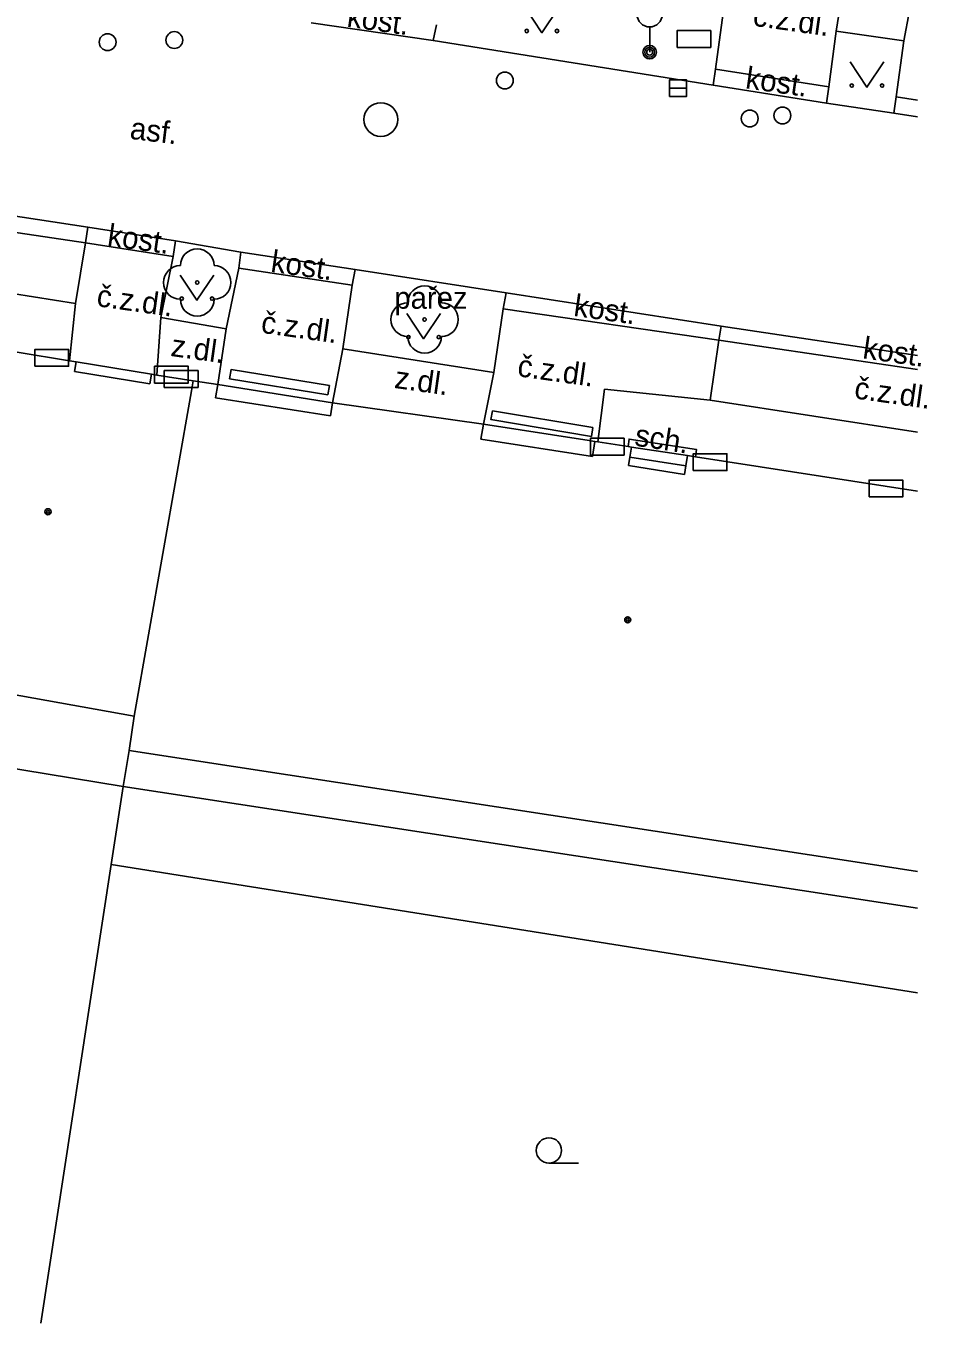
# Model space of a CAD drawing. Extents: x -596229 to -595156, y -1161237 to -1159376.
# Drawn here: x -595184.69 to -595157.95, y -1161235.42 to -1161196.89 of the extents above; entities that cross this region are included whole.
import ezdxf

# ---------------------------------------------------------------- set-up
doc = ezdxf.new("R2010")
doc.units = 0
for name, color, linetype in [('DOP - kresba z DSPS bez souradnic', 7, 'Continuous'), ('DOP - rozhrani ploch obecne', 7, 'Continuous'), ('kanalizace - povrch.  znaky - skut. velikost', 7, 'Continuous'), ('Level 22', 7, 'Continuous'), ('Level 24', 7, 'Continuous'), ('Level 27', 7, 'Continuous'), ('Level 28', 7, 'Continuous'), ('Level 33', 7, 'Continuous'), ('Level 36', 7, 'Continuous'), ('Level 39', 7, 'Continuous'), ('TM - budovy zdene_ betonove - NP', 7, 'Continuous'), ('TM - budovy zdene_ betonove - VP', 7, 'Continuous'), ('TM - chodniky - VP', 7, 'Continuous'), ('TM - komunikace - VP', 7, 'Continuous'), ('TM - popis povrchu', 7, 'Continuous'), ('TM - popis zelene', 7, 'Continuous'), ('TM - poznamka', 7, 'Continuous'), ('TM - rozhrani mezi zpev. plochami mezi sebou - VP', 7, 'Continuous'), ('TM - rozhrani ploch obecne - VP', 7, 'Continuous'), ('TM - schody - NP', 7, 'Continuous'), ('TM - schody - VP', 7, 'Continuous'), ('TM - vstup do budovy - zdene_ betonove  - shora neviditelny', 7, 'Continuous')]:
    doc.layers.add(name, color=color, linetype=linetype)

msp = doc.modelspace()

# ---------------------------------------------------------------- linework, layer by layer
at = {"layer": 'DOP - kresba z DSPS bez souradnic'}
msp.add_lwpolyline([(-595181.81, -1161219.48), (-595158.23, -1161223.097)], dxfattribs=at)
at = {"layer": 'DOP - rozhrani ploch obecne'}
for points in [[(-595188.56, -1161218.37), (-595181.81, -1161219.48)], [(-595181.81, -1161219.48), (-595181.63, -1161218.41)], [(-595181.81, -1161219.48), (-595182.16, -1161221.8)], [(-595182.16, -1161221.8), (-595184.255, -1161235.417)], [(-595158.23, -1161225.605), (-595182.16, -1161221.8)]]:
    msp.add_lwpolyline(points, dxfattribs=at)
at = {"layer": 'kanalizace - povrch.  znaky - skut. velikost'}
for points in [[(-595175.73, -1161207.85), (-595178.65, -1161207.37), (-595178.6, -1161207.09), (-595175.68, -1161207.57)], [(-595175.73, -1161207.85), (-595175.68, -1161207.57)], [(-595170.85, -1161208.32), (-595167.87, -1161208.82), (-595167.91, -1161209.08), (-595170.89, -1161208.58), (-595170.85, -1161208.32)]]:
    msp.add_lwpolyline(points, dxfattribs=at)
at = {"layer": 'Level 22'}
for centre in [(-595179.61, -1161204.51), (-595172.86, -1161205.61)]:
    msp.add_circle(centre, 0.05, dxfattribs=at)
for centre, start, end in [((-595179.61, -1161204.01), 0, 180), ((-595180.11, -1161204.51), 90, 270), ((-595179.11, -1161204.51), 270, 90), ((-595172.86, -1161205.11), 0, 180), ((-595179.61, -1161205.01), 180, 0), ((-595173.36, -1161205.61), 90, 270), ((-595172.36, -1161205.61), 270, 90), ((-595172.86, -1161206.11), 180, 0)]:
    msp.add_arc(centre, 0.5, start, end, dxfattribs=at)
at = {"layer": 'Level 24'}
for points in [[(-595165.367, -1161197.528), (-595164.367, -1161197.528), (-595164.367, -1161197.028), (-595165.367, -1161197.028)], [(-595184.428, -1161206.999), (-595183.428, -1161206.999), (-595183.428, -1161206.499), (-595184.428, -1161206.499)], [(-595180.877, -1161207.498), (-595179.877, -1161207.498), (-595179.877, -1161206.998), (-595180.877, -1161206.998)], [(-595180.587, -1161207.628), (-595179.587, -1161207.628), (-595179.587, -1161207.128), (-595180.587, -1161207.128)], [(-595167.937, -1161209.638), (-595166.937, -1161209.638), (-595166.937, -1161209.138), (-595167.937, -1161209.138)], [(-595164.887, -1161210.098), (-595163.887, -1161210.098), (-595163.887, -1161209.598), (-595164.887, -1161209.598)], [(-595159.668, -1161210.879), (-595158.668, -1161210.879), (-595158.668, -1161210.379), (-595159.668, -1161210.379)]]:
    msp.add_lwpolyline(points, close=True, dxfattribs=at)
at = {"layer": 'Level 27'}
msp.add_line((-595165.59, -1161198.74), (-595165.09, -1161198.74), dxfattribs=at)
msp.add_lwpolyline([(-595165.59, -1161198.99), (-595165.09, -1161198.99), (-595165.09, -1161198.49), (-595165.59, -1161198.49)], close=True, dxfattribs=at)
msp.add_circle((-595174.16, -1161199.67), 0.5, dxfattribs=at)
at = {"layer": 'Level 28'}
for centre in [(-595182.27, -1161197.37), (-595180.29, -1161197.31), (-595170.48, -1161198.51), (-595163.21, -1161199.64), (-595162.24, -1161199.55)]:
    msp.add_circle(centre, 0.25, dxfattribs=at)
at = {"layer": 'Level 33'}
msp.add_line((-595166.18, -1161196.92), (-595166.18, -1161197.67), dxfattribs=at)
for centre, radius in [((-595166.18, -1161196.545), 0.375), ((-595166.18, -1161197.67), 0.2), ((-595166.18, -1161197.67), 0.145), ((-595166.18, -1161197.67), 0.0876)]:
    msp.add_circle(centre, radius, dxfattribs=at)
at = {"layer": 'Level 36'}
msp.add_line((-595169.17, -1161230.665), (-595168.295, -1161230.665), dxfattribs=at)
for points in [[(-595169.88, -1161196.34), (-595169.38, -1161197.09), (-595168.88, -1161196.34)], [(-595160.23, -1161197.96), (-595159.73, -1161198.71), (-595159.23, -1161197.96)], [(-595180.12, -1161204.29), (-595179.62, -1161205.04), (-595179.12, -1161204.29)], [(-595173.39, -1161205.43), (-595172.89, -1161206.18), (-595172.39, -1161205.43)]]:
    msp.add_lwpolyline(points, dxfattribs=at)
for centre, radius in [((-595169.83, -1161197.04), 0.05), ((-595168.931, -1161197.04), 0.05), ((-595160.18, -1161198.66), 0.05), ((-595159.281, -1161198.66), 0.05), ((-595180.07, -1161204.99), 0.05), ((-595179.171, -1161204.99), 0.05), ((-595173.34, -1161206.13), 0.05), ((-595172.441, -1161206.13), 0.05), ((-595169.17, -1161230.29), 0.375)]:
    msp.add_circle(centre, radius, dxfattribs=at)
at = {"layer": 'Level 39'}
for centre, radius in [((-595184.04, -1161211.32), 0.09), ((-595184.04, -1161211.32), 0.0398), ((-595166.83, -1161214.53), 0.09), ((-595166.83, -1161214.53), 0.0398)]:
    msp.add_circle(centre, radius, dxfattribs=at)
at = {"layer": 'TM - budovy zdene_ betonove - NP'}
for points in [[(-595183.2, -1161206.87), (-595183.25, -1161207.15)], [(-595181.02, -1161207.52), (-595180.97, -1161207.23)], [(-595179, -1161207.54), (-595179.07, -1161207.94)], [(-595175.65, -1161208.47), (-595175.59, -1161208.08)], [(-595171.11, -1161208.72), (-595171.19, -1161209.16)], [(-595167.88, -1161209.68), (-595167.81, -1161209.23)], [(-595166.72, -1161209.4), (-595166.77, -1161209.7)], [(-595165.11, -1161209.96), (-595165.06, -1161209.65)], [(-595166.77, -1161209.7), (-595166.81, -1161209.95)], [(-595165.15, -1161210.21), (-595165.11, -1161209.96)]]:
    msp.add_lwpolyline(points, dxfattribs=at)
at = {"layer": 'TM - budovy zdene_ betonove - VP'}
for points in [[(-595183.4, -1161206.84), (-595184.96, -1161206.58)], [(-595183.2, -1161206.87), (-595183.4, -1161206.84)], [(-595180.97, -1161207.23), (-595183.2, -1161206.87)], [(-595180.81, -1161207.26), (-595180.97, -1161207.23)], [(-595179.73, -1161207.43), (-595180.81, -1161207.26)], [(-595181.48, -1161217.39), (-595179.78, -1161207.73)], [(-595179.73, -1161207.43), (-595179.78, -1161207.73)], [(-595179, -1161207.54), (-595179.73, -1161207.43)], [(-595175.59, -1161208.08), (-595179, -1161207.54)], [(-595175.59, -1161208.08), (-595171.11, -1161208.72)], [(-595171.11, -1161208.72), (-595167.98, -1161209.2)], [(-595167.98, -1161209.2), (-595167.81, -1161209.23)], [(-595167.81, -1161209.23), (-595167.72, -1161209.24)], [(-595166.82, -1161209.38), (-595167.72, -1161209.24)], [(-595166.72, -1161209.4), (-595166.82, -1161209.38)], [(-595165.06, -1161209.65), (-595166.72, -1161209.4)], [(-595164.82, -1161209.69), (-595165.06, -1161209.65)], [(-595164.82, -1161209.69), (-595158.23, -1161210.709)], [(-595181.48, -1161217.39), (-595188.22, -1161216.18)], [(-595181.63, -1161218.41), (-595181.48, -1161217.39)], [(-595159.82, -1161221.76), (-595181.63, -1161218.41)], [(-595158.23, -1161222.003), (-595159.82, -1161221.76)]]:
    msp.add_lwpolyline(points, dxfattribs=at)
at = {"layer": 'TM - chodniky - VP'}
for points in [[(-595164.23, -1161198.17), (-595164, -1161196.5)], [(-595172.51, -1161196.86), (-595172.61, -1161197.32)], [(-595160.86, -1161198.7), (-595160.64, -1161197.05)], [(-595160.64, -1161197.05), (-595158.64, -1161197.33)], [(-595158.64, -1161197.33), (-595158.86, -1161199)], [(-595164.3, -1161198.65), (-595164.23, -1161198.17)], [(-595160.93, -1161199.18), (-595160.86, -1161198.7)], [(-595158.86, -1161199), (-595158.93, -1161199.48)], [(-595180.26, -1161203.27), (-595180.32, -1161203.74)], [(-595180.69, -1161205.55), (-595180.32, -1161203.74)], [(-595178.32, -1161203.61), (-595178.38, -1161204.08)], [(-595178.38, -1161204.08), (-595178.75, -1161205.89)], [(-595174.92, -1161204.12), (-595175.01, -1161204.59)], [(-595175.01, -1161204.59), (-595175.29, -1161206.48)], [(-595170.53, -1161205.29), (-595170.44, -1161204.82)], [(-595170.81, -1161207.18), (-595170.53, -1161205.29)], [(-595178.75, -1161205.89), (-595180.69, -1161205.55)], [(-595175.29, -1161206.48), (-595170.81, -1161207.18)]]:
    msp.add_lwpolyline(points, dxfattribs=at)
at = {"layer": 'TM - komunikace - VP'}
for points in [[(-595176.23, -1161196.8), (-595172.61, -1161197.32)], [(-595172.61, -1161197.32), (-595164.3, -1161198.65)], [(-595164.3, -1161198.65), (-595160.93, -1161199.18)], [(-595160.93, -1161199.18), (-595158.93, -1161199.48)], [(-595158.93, -1161199.48), (-595158.23, -1161199.59)], [(-595182.93, -1161203.33), (-595182.86, -1161202.87)], [(-595182.86, -1161202.87), (-595180.26, -1161203.27)], [(-595182.93, -1161203.33), (-595183.22, -1161205.13)], [(-595180.26, -1161203.27), (-595178.32, -1161203.61)], [(-595178.32, -1161203.61), (-595174.92, -1161204.12)], [(-595170.44, -1161204.82), (-595174.92, -1161204.12)], [(-595183.22, -1161205.13), (-595186.35, -1161204.64)], [(-595164.06, -1161205.81), (-595170.44, -1161204.82)], [(-595164.13, -1161206.22), (-595164.06, -1161205.81)], [(-595164.13, -1161206.22), (-595164.38, -1161208.01)], [(-595164.38, -1161208.01), (-595158.23, -1161208.951)]]:
    msp.add_lwpolyline(points, dxfattribs=at)
at = {"layer": 'TM - rozhrani mezi zpev. plochami mezi sebou - VP'}
for points in [[(-595160.36, -1161195.23), (-595160.64, -1161197.05)], [(-595158.3, -1161195.54), (-595158.64, -1161197.33)], [(-595160.86, -1161198.7), (-595164.23, -1161198.17)], [(-595158.23, -1161199.099), (-595158.86, -1161199)], [(-595182.86, -1161202.87), (-595191.7, -1161201.52)], [(-595186.2, -1161202.85), (-595182.93, -1161203.33)], [(-595182.93, -1161203.33), (-595180.32, -1161203.74)], [(-595175.01, -1161204.59), (-595178.38, -1161204.08)], [(-595183.22, -1161205.13), (-595183.4, -1161206.84)], [(-595164.13, -1161206.22), (-595170.53, -1161205.29)], [(-595180.69, -1161205.55), (-595180.81, -1161207.26)], [(-595158.23, -1161206.68), (-595164.06, -1161205.81)], [(-595178.75, -1161205.89), (-595179, -1161207.54)], [(-595175.29, -1161206.48), (-595175.59, -1161208.08)], [(-595164.13, -1161206.22), (-595158.23, -1161207.094)], [(-595170.81, -1161207.18), (-595171.11, -1161208.72)], [(-595167.52, -1161207.68), (-595167.72, -1161209.24)], [(-595164.38, -1161208.01), (-595167.52, -1161207.68)]]:
    msp.add_lwpolyline(points, dxfattribs=at)
at = {"layer": 'TM - rozhrani ploch obecne - VP'}
msp.add_lwpolyline([(-595166.82, -1161209.38), (-595166.79, -1161209.16), (-595164.79, -1161209.47), (-595164.82, -1161209.69)], dxfattribs=at)
at = {"layer": 'TM - schody - NP'}
msp.add_lwpolyline([(-595166.77, -1161209.7), (-595165.11, -1161209.96)], dxfattribs=at)
at = {"layer": 'TM - schody - VP'}
msp.add_lwpolyline([(-595166.82, -1161209.38), (-595166.79, -1161209.16), (-595164.79, -1161209.47), (-595164.82, -1161209.69)], dxfattribs=at)
at = {"layer": 'TM - vstup do budovy - zdene_ betonove  - shora neviditelny'}
for points in [[(-595181.02, -1161207.52), (-595183.25, -1161207.15)], [(-595175.65, -1161208.47), (-595179.07, -1161207.94)], [(-595167.88, -1161209.68), (-595171.19, -1161209.16)], [(-595165.15, -1161210.21), (-595166.81, -1161209.95)]]:
    msp.add_lwpolyline(points, dxfattribs=at)

# ---------------------------------------------------------------- texts
at = {"layer": 'TM - popis povrchu'}
for s, rotation, p in [('kost.', 352, (-595175.19, -1161196.91)), ('č.z.dl.', 352, (-595163.14, -1161196.88)), ('kost.', 352, (-595163.36, -1161198.74)), ('asf.', 353.1671, (-595181.63, -1161200.24)), ('kost.', 352, (-595182.3, -1161203.41)), ('kost.', 352, (-595177.45, -1161204.19)), ('č.z.dl.', 352, (-595182.62, -1161205.21)), ('kost.', 352, (-595168.46, -1161205.5)), ('č.z.dl.', 352, (-595177.74, -1161206)), ('z.dl.', 352, (-595180.42, -1161206.69)), ('kost.', 352, (-595159.88, -1161206.76)), ('č.z.dl.', 352, (-595170.13, -1161207.29)), ('z.dl.', 352, (-595173.78, -1161207.64)), ('č.z.dl.', 352, (-595160.13, -1161207.95))]:
    msp.add_text(s, height=0.65, rotation=rotation, dxfattribs=at).set_placement(p)
at = {"layer": 'TM - popis zelene'}
msp.add_text('pařez', height=0.65, dxfattribs=at).set_placement((-595173.76, -1161205.29))
at = {"layer": 'TM - poznamka'}
msp.add_text('sch.', height=0.65, rotation=351.1893, dxfattribs=at).set_placement((-595166.65, -1161209.35))

doc.saveas('drawing.dxf')
